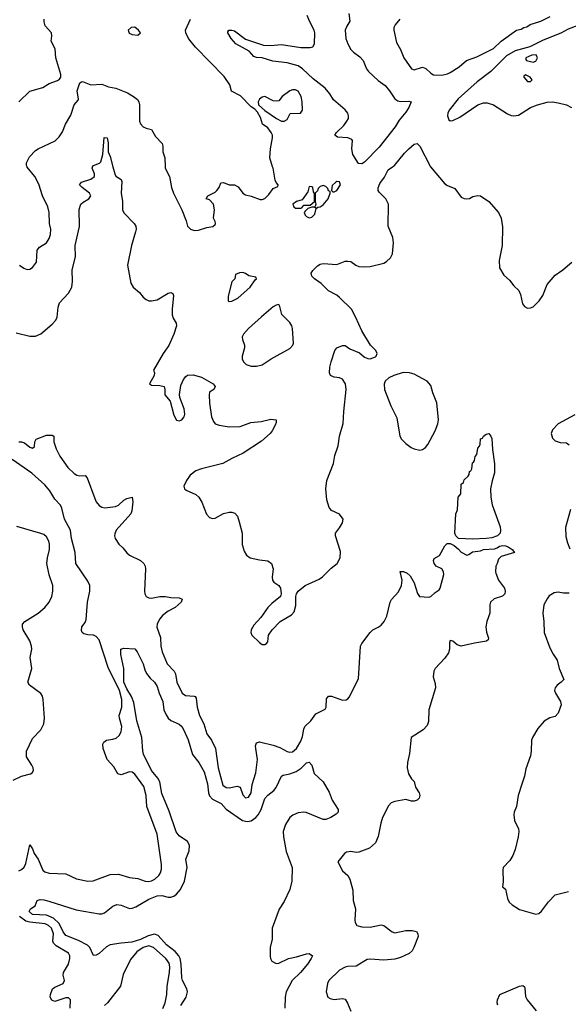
# Model space of a CAD drawing. Header units: inches. Extents: x 1552611 to 1694776, y 811966 to 917215.
# Tile 384 of 549: x 1674456 to 1678424, y 843939 to 851066. Entities that reach past the tile are written whole.
import ezdxf

# ---------------------------------------------------------------- set-up
doc = ezdxf.new("R2010")
doc.units = ezdxf.units.IN
doc.header["$MEASUREMENT"] = 0
doc.layers.add('B6874', color=7, linetype='Continuous')
doc.layers.add('B6875', color=7, linetype='Continuous')

msp = doc.modelspace()

# ---------------------------------------------------------------- linework, layer by layer
at = {"layer": 'B6874', "color": 5}
for points, elevation in [([(1674430, 848798), (1674530, 848774.4), (1674570, 848775.8), (1674610, 848792.7), (1674690, 848861.1), (1674716.4, 848890), (1674727.2, 848912.8), (1674735.2, 848984.8), (1674744.6, 849015.4), (1674810, 849086.5), (1674833.4, 849130), (1674837.7, 849170), (1674835.7, 849255.7), (1674858.8, 849350), (1674856.8, 849430), (1674889.8, 849569.8), (1674887.3, 849692.7), (1674898, 849730), (1674914.6, 849745.4), (1674957, 849770), (1674969.6, 849790), (1674962, 849810), (1674907.8, 849850), (1674889.6, 849870), (1674903.6, 849890), (1674970, 849910.2), (1674996.8, 849930), (1674996.2, 849950), (1674980.3, 849990), (1674982.5, 849997.5), (1674983.9, 850000)], 920), ([(1674454.8, 849290), (1674486, 849266), (1674510, 849258), (1674530, 849259.1), (1674550, 849270.8), (1674577, 849310), (1674582.7, 849397.3), (1674599.7, 849420.3), (1674649.5, 849450.5), (1674670, 849481), (1674679.6, 849510), (1674681.6, 849550), (1674671.3, 849591.3), (1674668.7, 849670), (1674659.8, 849710), (1674621.1, 849790), (1674595, 849875.1), (1674565.6, 849930), (1674510, 849999.3), (1674509.7, 850000)], 940), ([(1675130.2, 850000), (1675143.7, 849950), (1675152.6, 849932.6), (1675189.2, 849909.2), (1675193.7, 849893.7), (1675189.4, 849810), (1675199, 849750), (1675199.7, 849690), (1675210, 849667.4), (1675285.3, 849590), (1675295, 849570), (1675297.8, 849550), (1675294.7, 849530), (1675263.9, 849430), (1675236.1, 849290), (1675259, 849159), (1675277, 849130), (1675322, 849090), (1675350, 849057.6), (1675370, 849039.5), (1675390, 849031.8), (1675410, 849030.2), (1675450, 849037.3), (1675530, 849085.3), (1675550, 849090.4), (1675564, 849084), (1675568, 849070), (1675558, 848970), (1675558.5, 848930), (1675565.9, 848905.9), (1675588.5, 848870), (1675590.4, 848850), (1675570.2, 848790), (1675533.8, 848706.2), (1675494.8, 848650), (1675424, 848530), (1675430.7, 848510), (1675427.7, 848490), (1675394.8, 848430), (1675410, 848419.1), (1675470, 848418), (1675502, 848410), (1675506, 848390), (1675504.7, 848350), (1675544, 848304), (1675570, 848202.8), (1675590, 848166.3), (1675610, 848162), (1675630, 848169.1), (1675645.7, 848190), (1675650.6, 848210), (1675646.6, 848250), (1675615.1, 848330), (1675612.5, 848352.5), (1675622, 848418), (1675639.8, 848460.2), (1675657.8, 848482.2), (1675670, 848491.5), (1675710, 848496), (1675770, 848478), (1675854.4, 848430), (1675870.3, 848410), (1675859.1, 848390), (1675829.4, 848370.6), (1675826.2, 848350), (1675829.5, 848290.5), (1675844.3, 848190), (1675857.7, 848157.7), (1675870, 848140.9), (1675898.8, 848130), (1675970, 848118.5), (1676050, 848121), (1676128.9, 848151.1), (1676202, 848158), (1676273.2, 848173.2), (1676311, 848170), (1676310.7, 848150), (1676304, 848130), (1676282, 848090), (1676267.3, 848070), (1676204.5, 848015.5), (1676072.6, 847927.4), (1675990.8, 847890), (1675926.5, 847853.5), (1675770, 847814.5), (1675730, 847799.8), (1675690, 847768.3), (1675661.8, 847730), (1675644, 847690), (1675648.9, 847670), (1675660, 847660), (1675729.2, 847629.2), (1675752.4, 847610), (1675772.8, 847572.8), (1675807, 847487), (1675830, 847462), (1675850, 847454.9), (1675870, 847458), (1675929.8, 847490.2), (1675970, 847500.8), (1675990, 847500.9), (1676012.9, 847492.9), (1676031, 847471), (1676044.7, 847430), (1676064.2, 847350), (1676065.8, 847265.8), (1676079.6, 847219.6), (1676095.8, 847190), (1676124, 847170), (1676190, 847155.5), (1676250, 847148.8), (1676278.4, 847130), (1676290.3, 847090), (1676282.6, 847030), (1676284.4, 847010), (1676294.4, 846994.4), (1676331, 846970), (1676342.8, 846950), (1676347.7, 846910), (1676342, 846890), (1676279.8, 846840.2), (1676250.3, 846810), (1676200.4, 846739.6), (1676150, 846684), (1676130.7, 846650), (1676127.7, 846630), (1676134.8, 846610), (1676190, 846558.8), (1676210, 846544), (1676230, 846542.8), (1676242, 846550), (1676250, 846562), (1676256, 846610), (1676281.2, 846650), (1676341.2, 846710), (1676423.1, 846756.9), (1676441.3, 846778.7), (1676454.1, 846825.9), (1676452.8, 846890), (1676458.7, 846910), (1676470.9, 846929.1), (1676520.9, 846970), (1676623.1, 847016.9), (1676646.5, 847033.5), (1676710, 847096.4), (1676751.5, 847130), (1676774.3, 847170), (1676777.5, 847217.5), (1676739.3, 847330), (1676741.2, 847350), (1676770, 847387.3), (1676790, 847424), (1676795.1, 847450), (1676770, 847486.6), (1676712.3, 847512.3), (1676694.3, 847534.3), (1676678.3, 847590), (1676671.3, 847670), (1676677.2, 847730), (1676726, 847854), (1676735, 847910), (1676759.1, 847980.9), (1676770, 848051.3), (1676796, 848144), (1676800.4, 848230), (1676818, 848390), (1676812.8, 848430), (1676790, 848462.9), (1676770, 848472.8), (1676730, 848478.7), (1676703.7, 848490), (1676696.2, 848510), (1676698.7, 848550), (1676707.8, 848590), (1676736, 848670), (1676750, 848691), (1676790, 848706.8), (1676810, 848706.8), (1676844.2, 848684.2), (1676914.2, 848654.2), (1676950, 848624), (1676973.2, 848613.2), (1676990.7, 848610.7), (1677030, 848626), (1677035.1, 848630), (1677040.9, 848650), (1677032, 848670), (1676992.7, 848710), (1676930, 848814), (1676888, 848910), (1676855.8, 848970), (1676770, 849055.8), (1676750, 849071.7), (1676690, 849103.5), (1676637, 849157), (1676589, 849189), (1676569.7, 849210), (1676565.3, 849230), (1676577.4, 849250), (1676610, 849283.1), (1676630, 849295.2), (1676650, 849300.2), (1676750, 849294.7), (1676810, 849316.9), (1676830, 849318.9), (1676850, 849315.3), (1676887.7, 849287.7), (1676910, 849278.3), (1676950, 849276), (1676990, 849280.3), (1677090, 849303.1), (1677110, 849314.4), (1677138.5, 849341.5), (1677153.6, 849370), (1677159.8, 849450), (1677155.4, 849490), (1677121.7, 849570), (1677123.5, 849730), (1677104.4, 849770), (1677057.2, 849817.2), (1677049.6, 849830), (1677049, 849849), (1677061.1, 849878.9), (1677094.2, 849925.8), (1677122.1, 849977.9), (1677153, 850000)], 920), ([(1675508.3, 850000), (1675508.7, 849990), (1675538.8, 849930), (1675554, 849850), (1675567.7, 849810), (1675628.6, 849688.6), (1675660.5, 849610), (1675670.8, 849570), (1675691.3, 849550), (1675720.4, 849540.4), (1675750, 849541.6), (1675810, 849562), (1675852.3, 849567.7), (1675870, 849582), (1675873.2, 849590), (1675870, 849606), (1675858, 849630), (1675865.2, 849690), (1675857.2, 849730), (1675830, 849762), (1675806, 849770), (1675818, 849790), (1675870, 849817.3), (1675882.7, 849830), (1675898, 849850), (1675910, 849884.7), (1675930, 849886.8), (1675970, 849870.7), (1676010, 849870.4), (1676035.1, 849855.1), (1676070, 849810.7), (1676090, 849798.4), (1676130, 849788.5), (1676196.2, 849763.8), (1676210, 849763), (1676230, 849770.7), (1676258.7, 849801.3), (1676290, 849844.7), (1676322, 849858), (1676326, 849870), (1676310, 849886), (1676303.7, 849903.7), (1676288.2, 849990), (1676285.3, 850000)], 940), ([(1677428.2, 850000), (1677530, 849877.4), (1677550, 849864.6), (1677603.2, 849843.2), (1677650, 849782), (1677670, 849770.4), (1677690, 849768.4), (1677710, 849772.4), (1677734.6, 849785.4), (1677770, 849793.1), (1677790, 849790.3), (1677850.1, 849750.1), (1677918.6, 849670), (1677938.5, 849630), (1677947.5, 849567.5), (1677945.5, 849430), (1677922.8, 849322.8), (1677926, 849270), (1677957, 849217), (1677999.3, 849179.3), (1678030, 849138.8), (1678065.2, 849105.2), (1678077.3, 849077.3), (1678092.4, 849010), (1678108, 848990), (1678130, 848978), (1678150, 848978.9), (1678170, 848987.9), (1678213.6, 849030), (1678240.8, 849070), (1678271.5, 849148.5), (1678330, 849217), (1678384.7, 849255.2), (1678449.3, 849310)], 920), ([(1678470, 848205.6), (1678350, 848140.9), (1678310, 848097.2), (1678300.5, 848070), (1678310, 848036), (1678330, 848016.3), (1678364.7, 848004.7), (1678410, 848002), (1678430, 847987.7)], 920), ([(1674450, 848009.4), (1674470.1, 848010.1), (1674490, 848002.6), (1674530, 847971.5), (1674550, 847965.2), (1674564, 847976), (1674565.8, 848010), (1674575.1, 848030), (1674650, 848057.7), (1674690, 848059.3), (1674702, 848050), (1674702.5, 848010), (1674719.6, 847959.6), (1674746.2, 847906.2), (1674805.1, 847825.1), (1674850, 847780.7), (1674870, 847768.1), (1674890, 847763.6), (1674930, 847766.4), (1674944.9, 847750), (1674998.8, 847598.8), (1675010, 847575.8), (1675030.4, 847550), (1675050, 847536), (1675071.2, 847531.2), (1675150, 847543.2), (1675170, 847552.4), (1675210, 847588.1), (1675230, 847599), (1675270.4, 847610.3), (1675275.1, 847575.1), (1675266.8, 847510), (1675260.2, 847490), (1675154.9, 847370), (1675144, 847344), (1675142.3, 847330), (1675147.2, 847310), (1675173.1, 847270), (1675202.3, 847242.3), (1675230, 847206.4), (1675250.3, 847190), (1675330.3, 847150), (1675354.9, 847130), (1675364.2, 847110), (1675365.4, 847090), (1675359.7, 846930), (1675361.8, 846910), (1675371.2, 846891.2), (1675390, 846880.8), (1675410, 846879.2), (1675470, 846890.2), (1675510, 846890.2), (1675550, 846883.2), (1675610, 846880.5), (1675630.4, 846870.4), (1675623, 846850), (1675581.3, 846810), (1675530, 846784.4), (1675490, 846754.2), (1675469.3, 846730), (1675450, 846692), (1675447.8, 846667.8), (1675473.6, 846593.6), (1675477.1, 846530), (1675486.2, 846490), (1675522.8, 846402.8), (1675574.4, 846350), (1675583.5, 846330), (1675593, 846270), (1675631.2, 846191.2), (1675654.9, 846174.9), (1675717.3, 846170), (1675725.9, 846165.9), (1675733.7, 846153.7), (1675740.7, 846090), (1675755.5, 846030), (1675787.1, 845970), (1675810, 845895.6), (1675842.9, 845850), (1675873.4, 845790), (1675891.1, 845650), (1675925.5, 845525.5), (1675950, 845508), (1675970, 845506.7), (1676030, 845518.6), (1676050, 845510.3), (1676070, 845455.5), (1676090, 845433.4), (1676110, 845438.9), (1676129.8, 845470), (1676137.4, 845530), (1676165.1, 845614.9), (1676177, 845710), (1676163.1, 845790), (1676162.6, 845810), (1676170, 845830.4), (1676190, 845838), (1676290, 845815.3), (1676338.6, 845798.6), (1676390, 845769.2), (1676410, 845763.2), (1676430, 845766.7), (1676457.6, 845790), (1676490, 845843.7), (1676502.7, 845877.3), (1676510.7, 845930), (1676518.8, 845950), (1676561.5, 845990), (1676597.6, 846042.4), (1676665.3, 846074.7), (1676673.3, 846090), (1676675.4, 846150), (1676689.5, 846170), (1676711.4, 846168.6), (1676790, 846140.7), (1676816.6, 846143.4), (1676829.8, 846150.2), (1676838, 846162), (1676906, 846294), (1676922.2, 846530), (1676931.1, 846550), (1676990, 846630.3), (1677010, 846648.9), (1677050, 846668), (1677070, 846684), (1677091.8, 846710), (1677112, 846748), (1677134.4, 846850), (1677145.3, 846870), (1677195.2, 846924.8), (1677217.3, 846970), (1677221.9, 847010), (1677208.2, 847071.8), (1677232.3, 847072.3), (1677258.8, 847058.8), (1677280, 847040), (1677310.3, 846990), (1677332.8, 846912.8), (1677346.8, 846890), (1677414.8, 846885.2), (1677430, 846890.8), (1677460.4, 846919.6), (1677490, 846939.3), (1677496.9, 846950), (1677523, 847050), (1677522.4, 847070), (1677510, 847092), (1677469.2, 847110), (1677453.2, 847130), (1677447.8, 847152.2), (1677453.2, 847166.8), (1677492.7, 847187.3), (1677530, 847258), (1677546.8, 847273.2), (1677570, 847274), (1677598.9, 847258.9), (1677630, 847234.4), (1677650, 847210.4), (1677690, 847190.5), (1677704.8, 847195.2), (1677730, 847213), (1677790, 847221), (1677810.7, 847230.7), (1677890, 847236.3), (1677910, 847242.8), (1677925.4, 847254.6), (1677950, 847260.9), (1677970, 847258.5), (1677990, 847248.9), (1678018.7, 847230), (1678034.4, 847210), (1677939.1, 847180.9), (1677918.8, 847161.2), (1677910, 847128.7), (1677898.8, 847110), (1677896.3, 847070), (1677899.9, 847059.9), (1677919.6, 847010), (1677962, 846950), (1677968.4, 846930), (1677963.9, 846910), (1677948, 846892), (1677887.2, 846872.8), (1677862.4, 846850), (1677856.5, 846830), (1677856, 846770), (1677835.2, 846710), (1677827.5, 846670), (1677833.2, 846633.2), (1677847.6, 846590), (1677844.2, 846575.8), (1677832.7, 846567.3), (1677746.1, 846553.9), (1677650, 846529.9), (1677621.3, 846541.3), (1677590, 846568), (1677570, 846572.7), (1677565.4, 846554.6), (1677565.5, 846510), (1677557.8, 846482.2), (1677530, 846444.5), (1677461.5, 846370), (1677451.5, 846350), (1677445.5, 846310), (1677461.1, 846261.1), (1677462.3, 846230), (1677415.8, 846070), (1677414, 845986), (1677402.3, 845957.7), (1677374.5, 845925.5), (1677288.5, 845870), (1677275.1, 845755.1), (1677260.3, 845690), (1677258.9, 845650), (1677267.9, 845607.9), (1677290, 845570.8), (1677310, 845551), (1677319.3, 845510), (1677345.3, 845470), (1677350.3, 845450), (1677344.6, 845430), (1677330, 845415.4), (1677310, 845408), (1677288.8, 845408.8), (1677250, 845422), (1677170, 845407.7), (1677143.4, 845396.6), (1677124.4, 845375.6), (1677080.2, 845290), (1677067.6, 845250), (1677050, 845152.3), (1677030, 845107.1), (1676985.3, 845070), (1676910, 845039.8), (1676890, 845038.6), (1676850, 845045.8), (1676820.1, 845039.9), (1676804.2, 845030), (1676758, 844970), (1676790, 844904.7), (1676830.5, 844870.5), (1676844.5, 844844.5), (1676865.8, 844765.8), (1676868.5, 844690), (1676883.8, 844630), (1676880.5, 844550), (1676883, 844530), (1676894.8, 844510), (1676930, 844500.3), (1676990, 844496.9), (1677070, 844515.2), (1677090, 844510.3), (1677150, 844463.6), (1677170, 844456.9), (1677250, 844473.2), (1677294.1, 844474.1), (1677325.8, 844465.8), (1677335.5, 844450), (1677337.1, 844430), (1677307, 844350), (1677293.7, 844326.3), (1677272.6, 844307.4), (1677210, 844276.8), (1677170, 844264.6), (1677090, 844257.3), (1676990, 844266.2), (1676970, 844263.5), (1676890, 844214.8), (1676830, 844213.1), (1676810, 844207.4), (1676770, 844186.6), (1676691.8, 844110), (1676681.7, 844090), (1676673.7, 844030), (1676684.9, 843990), (1676700.7, 843980.7), (1676730, 843974.4), (1676790, 843980.3), (1676810, 843975.3), (1676827.2, 843947.2), (1676850.8, 843890)], 880), ([(1674450, 844905.6), (1674470, 844913.6), (1674488.3, 844931.7), (1674501.3, 844958.7), (1674530, 845093), (1674550, 845064.9), (1674562, 845030), (1674588.8, 844990), (1674624.1, 844910), (1674638.6, 844898.6), (1674670, 844887.2), (1674790, 844882.7), (1674867.9, 844847.9), (1674950, 844830.2), (1674986.4, 844833.6), (1675110, 844879.5), (1675170, 844880.3), (1675250, 844857.4), (1675310, 844850.2), (1675362.8, 844830), (1675387.8, 844827.8), (1675410, 844832.7), (1675434.3, 844845.7), (1675462, 844870), (1675475.3, 844890), (1675482, 844918), (1675482.8, 844950), (1675450.5, 845170), (1675376.4, 845370), (1675370.7, 845450), (1675354.7, 845514.7), (1675290, 845604.8), (1675270, 845619.3), (1675250, 845622.2), (1675190, 845600.7), (1675166.6, 845606.6), (1675137.3, 845657.3), (1675089.9, 845709.9), (1675058.9, 845790), (1675057.8, 845822.2), (1675063.8, 845836.2), (1675084.5, 845850), (1675130, 845857.1), (1675153.8, 845866.2), (1675175.1, 845884.9), (1675190.8, 845910), (1675195.7, 845950), (1675178.1, 846010), (1675176.8, 846030), (1675195.4, 846090), (1675193.9, 846146.1), (1675177.5, 846210), (1675096.8, 846376.8), (1675030, 846577.8), (1675010, 846600.2), (1674990, 846609.8), (1674950, 846613.3), (1674921.2, 846621.2), (1674909, 846629), (1674903.8, 846643.8), (1674905.8, 846670), (1674930, 846702.4), (1674936.7, 846723.3), (1674946.7, 846850), (1674963.7, 846930), (1674963.4, 846970), (1674950, 847001.6), (1674862.5, 847130), (1674856.2, 847210), (1674832, 847310), (1674824.4, 847370), (1674780.4, 847450), (1674761.5, 847530), (1674751.4, 847551.4), (1674710, 847594.6), (1674674.9, 847654.9), (1674638.9, 847698.9), (1674543.4, 847783.4), (1674402.3, 847882.3)], 880), ([(1678439.3, 847520.7), (1678402.7, 847390), (1678405.4, 847325.4), (1678418, 847278), (1678435.3, 847235.3)], 920), ([(1674410, 845560.3), (1674470, 845590.3), (1674534.2, 845605.9), (1674546.3, 845613.7), (1674555.1, 845630), (1674552.8, 845650), (1674543.5, 845670), (1674504.4, 845730), (1674504.4, 845770), (1674550, 845863.8), (1674610, 845925.5), (1674629.7, 845970), (1674635.8, 846010), (1674625.6, 846145.6), (1674620.9, 846170), (1674607.9, 846187.9), (1674526.6, 846250), (1674514.5, 846270), (1674542.8, 846370), (1674532.9, 846450), (1674542.9, 846510), (1674542.2, 846530), (1674528.5, 846570), (1674481.6, 846650), (1674475.5, 846670), (1674477.6, 846690), (1674492.6, 846710), (1674590.4, 846769.6), (1674638.4, 846810), (1674669.8, 846850), (1674688.4, 846891.6), (1674696, 846930), (1674695.4, 846970), (1674668.2, 847048.2), (1674652.6, 847130), (1674656.1, 847170), (1674671.6, 847230), (1674672, 847270), (1674667.9, 847290), (1674650, 847322.8), (1674630, 847339.4), (1674610, 847347.3), (1674436.3, 847396.3)], 920), ([(1678430, 846915.8), (1678390, 846915.4), (1678350, 846921.1), (1678322, 846918), (1678285.2, 846894.8), (1678270, 846874.5), (1678248.1, 846830), (1678238.6, 846770), (1678246.9, 846710), (1678250.2, 846630), (1678290, 846519.3), (1678313.7, 846473.7), (1678343.7, 846430), (1678358.9, 846370), (1678392.7, 846290), (1678373.4, 846270), (1678342.4, 846250), (1678328.7, 846230), (1678324.6, 846210), (1678330.3, 846190), (1678368.2, 846130), (1678372.6, 846107.4), (1678350, 846046), (1678330, 846021.2), (1678290, 846012.7), (1678250, 845989.2), (1678204.1, 845935.9), (1678164, 845870), (1678157.3, 845850), (1678155.5, 845770), (1678150, 845738), (1678117.2, 845642.8), (1678107, 845590), (1678088.8, 845531.2), (1678060.3, 845450), (1678049, 845371), (1678031.8, 845330), (1678028.9, 845311.1), (1678036, 845270), (1678062.8, 845210), (1678065.8, 845190), (1678061.8, 845150), (1678040.6, 845059.4), (1678023.7, 845016.3), (1678000.3, 844979.7), (1677954, 844930), (1677950.4, 844910), (1677954, 844826), (1677948, 844790), (1677970, 844772), (1677985.3, 844705.3), (1677997.3, 844677.3), (1678018, 844658), (1678070, 844625.5), (1678190, 844590.6), (1678210, 844595.5), (1678230, 844612.7), (1678279.8, 844680.2), (1678329.8, 844730.2), (1678424.5, 844755.5)], 920), ([(1675622.1, 843930), (1675660.9, 843990), (1675669.6, 844029.6), (1675664.9, 844050), (1675633.3, 844110), (1675627.7, 844130), (1675625, 844230), (1675617, 844270), (1675607.3, 844290), (1675581.4, 844321.4), (1675517.9, 844370), (1675456.9, 844436.9), (1675430, 844446.2), (1675384.7, 844435.3), (1675330, 844407.8), (1675267.5, 844387.5), (1675190, 844382), (1675110, 844369.9), (1675085.2, 844354.8), (1675030, 844305.6), (1675010, 844295.1), (1674990, 844293.2), (1674962.4, 844350), (1674945.8, 844365.8), (1674880.9, 844400.9), (1674790, 844436.1), (1674770, 844463.5), (1674742.8, 844522.8), (1674701.7, 844561.7), (1674650, 844583.4), (1674549, 844590), (1674523.7, 844610), (1674534, 844630), (1674569.2, 844650.8), (1674583.7, 844690), (1674603.7, 844696.3), (1674630, 844695.8), (1674666.1, 844686.1), (1674863.5, 844623.5), (1675030, 844593.8), (1675050, 844593.1), (1675070, 844601.3), (1675129.6, 844650), (1675159.3, 844660.7), (1675190, 844657.6), (1675250, 844631.9), (1675270, 844633.5), (1675296.1, 844643.9), (1675390, 844700.8), (1675450, 844723), (1675485.2, 844725.2), (1675530, 844713.2), (1675550, 844713.6), (1675570, 844720.8), (1675590, 844736.9), (1675618, 844770), (1675647.8, 844830), (1675668.3, 844928.3), (1675657.7, 844990), (1675682.9, 845050), (1675685, 845090), (1675670, 845117.1), (1675610, 845158.3), (1675587.5, 845187.5), (1675536.6, 845336.6), (1675483.5, 845463.5), (1675469.9, 845550), (1675456.4, 845576.4), (1675410.5, 845630), (1675352.4, 845750), (1675346.5, 845773.5), (1675340.6, 845870), (1675302.4, 845990), (1675282.7, 846122.7), (1675265.9, 846165.9), (1675230, 846223), (1675209.9, 846270), (1675208.8, 846368.8), (1675188.7, 846471.3), (1675188, 846510), (1675210, 846516), (1675290, 846511.3), (1675306, 846490), (1675350, 846402.8), (1675360.2, 846360.2), (1675372.9, 846332.9), (1675398.9, 846298.9), (1675430.2, 846270), (1675450, 846239.5), (1675464.7, 846190), (1675490.8, 846130.8), (1675499.5, 846070), (1675514.5, 846034.5), (1675531, 846011), (1675550, 845994.2), (1675610, 845967.2), (1675628.5, 845948.5), (1675643, 845923), (1675673.8, 845853.8), (1675706.7, 845746.7), (1675752.9, 845690), (1675790, 845621.1), (1675814, 845534), (1675820.8, 845470), (1675828.8, 845448.8), (1675850, 845422.5), (1675913.1, 845393.1), (1675950, 845351.9), (1676068.4, 845268.4), (1676102.3, 845262.3), (1676130, 845267.8), (1676164.5, 845290), (1676181, 845310), (1676202.1, 845350), (1676230, 845429), (1676250, 845452.9), (1676293.1, 845486.9), (1676312.1, 845507.9), (1676349.8, 845590.2), (1676362.5, 845597.5), (1676410, 845606.8), (1676456.7, 845623.3), (1676492.4, 845647.6), (1676530, 845685.7), (1676550, 845692.2), (1676570.2, 845670.2), (1676586.7, 845610), (1676651.1, 845550), (1676695.2, 845475.2), (1676716.9, 845416.9), (1676759.5, 845350), (1676760.7, 845330), (1676744.9, 845315.1), (1676706.8, 845290), (1676670, 845276.3), (1676650, 845276.3), (1676528, 845328), (1676510, 845330.6), (1676470, 845323.9), (1676432.6, 845307.4), (1676410.8, 845290), (1676379.4, 845240.6), (1676362.5, 845190), (1676363.9, 845150), (1676384.6, 845044.6), (1676427.7, 844930), (1676423.8, 844830), (1676410.2, 844770), (1676370, 844683.6), (1676332.1, 844627.9), (1676282.2, 844490), (1676281.1, 844410), (1676266.7, 844350), (1676267.8, 844287.7), (1676270.4, 844270), (1676280.5, 844250), (1676310, 844235.3), (1676330, 844236.5), (1676399.3, 844270), (1676457.5, 844282.6), (1676530, 844305.2), (1676550, 844306.7), (1676572.7, 844290), (1676565.3, 844270), (1676536.9, 844230), (1676487.9, 844170), (1676426.4, 844110), (1676382.6, 844030), (1676375.6, 843990), (1676373.7, 843910)], 860), ([(1674820.5, 843910), (1674822.9, 843970), (1674810, 843986.6), (1674790, 843985.1), (1674710, 843959.6), (1674687.6, 843967.6), (1674677.2, 843990), (1674678, 844010), (1674692.3, 844050), (1674710, 844063.8), (1674771.6, 844090), (1674779.7, 844110), (1674769.8, 844149.8), (1674773.2, 844170), (1674808.3, 844230), (1674818.6, 844270), (1674817.7, 844290), (1674809.8, 844310), (1674721, 844361), (1674701.6, 844381.6), (1674697, 844397), (1674700.9, 844450), (1674686.2, 844490), (1674664.3, 844510), (1674640.1, 844520.1), (1674530, 844532.7), (1674501.3, 844541.3), (1674455.4, 844575.4)], 880), ([(1675490.7, 843909.3), (1675507.4, 843950), (1675519.9, 844010), (1675523.2, 844070), (1675539.3, 844170), (1675541.5, 844210), (1675536.5, 844236.5), (1675514, 844270), (1675423.5, 844350), (1675390, 844361.1), (1675350, 844349.9), (1675302.4, 844317.6), (1675256.7, 844263.3), (1675205.1, 844154.9), (1675185.8, 844070), (1675090.5, 843949.5), (1675070, 843930.6)], 880), ([(1677913.5, 843933.5), (1677908.9, 843948.9), (1677911.6, 843970), (1677928.7, 844010), (1678070, 844070.2), (1678094.7, 844074.7), (1678106, 844066), (1678110, 844056), (1678115.2, 843995.2), (1678126, 843970), (1678192.5, 843892.5)], 880)]:
    msp.add_lwpolyline(points, dxfattribs=dict(at, elevation=elevation))
for points, elevation in [([(1676750, 849894), (1676742, 849890), (1676715.3, 849864.7), (1676711.3, 849830), (1676720.7, 849820.7), (1676730, 849818.8), (1676750, 849828.5), (1676775.6, 849870), (1676770, 849893.2)], 940), ([(1676550, 849858), (1676541, 849819), (1676498.5, 849761.5), (1676458, 849750), (1676431.3, 849730), (1676438, 849710), (1676450, 849701), (1676490, 849701), (1676496.5, 849703.5), (1676510, 849722), (1676558, 849722), (1676588, 849750), (1676587.3, 849807.3), (1676580.4, 849820.4), (1676575.3, 849850), (1676570, 849855.3)], 940), ([(1676650, 849865.2), (1676630, 849859), (1676615.9, 849844.1), (1676610, 849826), (1676594, 849810), (1676592, 849750), (1676598, 849730), (1676594, 849714), (1676598, 849702), (1676588.4, 849708.4), (1676570, 849708.7), (1676541, 849699), (1676519.8, 849680.2), (1676514.8, 849670), (1676520.5, 849650), (1676530, 849641.6), (1676550, 849632.2), (1676570, 849637), (1676590, 849658.8), (1676600.2, 849699.8), (1676612.3, 849707.7), (1676630, 849710.8), (1676650, 849724.9), (1676687.6, 849770), (1676702, 849810), (1676702, 849822), (1676690, 849828), (1676684.1, 849844.1), (1676670, 849857.2)], 940), ([(1676070, 849236), (1676046, 849234), (1676018, 849222), (1676012, 849190), (1675991, 849169), (1675963.4, 849063.4), (1675964.9, 849030), (1675970, 849026.4), (1675990, 849027.3), (1676033.5, 849050), (1676124.1, 849130), (1676158.3, 849181.7), (1676169.2, 849190), (1676163.1, 849203.1), (1676112.7, 849212.7), (1676090, 849229)], 940), ([(1676330, 849003.7), (1676310, 849000.5), (1676290, 848986.6), (1676204, 848916), (1676110.2, 848830), (1676074.7, 848790), (1676064.4, 848770), (1676066.7, 848750), (1676082.4, 848710), (1676082.4, 848690), (1676066, 848630), (1676065.5, 848610), (1676075.5, 848590), (1676094.8, 848570), (1676130, 848557.6), (1676170, 848557), (1676210, 848567.2), (1676274.5, 848610), (1676410, 848686.4), (1676430.9, 848709.1), (1676436, 848724), (1676429.6, 848830), (1676424.2, 848850), (1676410, 848874.5), (1676352.8, 848932.8), (1676338.7, 848990)], 940), ([(1677229.2, 848510.8), (1677161, 848490), (1677125.8, 848474.1), (1677099.1, 848450), (1677092.7, 848427.3), (1677095.8, 848390), (1677139.5, 848270), (1677183.8, 848183.8), (1677205, 848050), (1677218.2, 848030), (1677250, 847998.5), (1677287.8, 847970), (1677310, 847959.7), (1677350, 847950.3), (1677370, 847954), (1677390, 847968), (1677408.8, 847991.2), (1677460.4, 848090), (1677480, 848140), (1677485.8, 848170), (1677472.2, 848292.2), (1677444.1, 848364.1), (1677430, 848418), (1677402.9, 848450), (1677310, 848500.4), (1677275.3, 848510)], 920), ([(1677730, 847305.2), (1677630, 847309.3), (1677609.5, 847329.5), (1677602.7, 847350), (1677609.8, 847489.8), (1677623.2, 847516.8), (1677628.3, 847610), (1677645.8, 847634.2), (1677650, 847704.7), (1677665.1, 847714.9), (1677670, 847735.5), (1677699.1, 847760.9), (1677706.6, 847773.4), (1677710, 847794.8), (1677718.9, 847801.1), (1677725.6, 847814.4), (1677730, 847858.8), (1677737.5, 847862.5), (1677744.8, 847875.2), (1677750, 847904.7), (1677762.7, 847917.3), (1677770, 847964.7), (1677781.2, 847978.8), (1677785.6, 847994.4), (1677790, 848030.7), (1677802.7, 848037.3), (1677810, 848050.8), (1677830, 848064.7), (1677850, 848070.4), (1677864.7, 848050), (1677870, 848034), (1677874.8, 847954.8), (1677890.4, 847849.7), (1677890, 847786), (1677872.3, 847727.7), (1677861, 847670), (1677864.7, 847610), (1677873.4, 847553.4), (1677930, 847394), (1677933, 847370), (1677930, 847348.7), (1677911.3, 847330), (1677870, 847315.3), (1677830, 847309.4)], 880)]:
    msp.add_lwpolyline(points, close=True, dxfattribs=dict(at, elevation=elevation))
at = {"layer": 'B6875', "color": 5}
for points, elevation in [([(1676836.9, 851110), (1676844.1, 851055.9), (1676821.4, 851018.6), (1676810.4, 850990), (1676815.3, 850930), (1676829.1, 850890), (1676850.8, 850850.8), (1676870.1, 850830.1), (1676916.3, 850796.3), (1676939.5, 850770), (1676964.9, 850710), (1676979.5, 850690), (1677050, 850624.6), (1677098.3, 850590), (1677130.9, 850550.9), (1677170, 850492), (1677190, 850478.9), (1677210, 850472.7), (1677270, 850477), (1677286.8, 850470), (1677270.6, 850430), (1677250, 850395.6), (1677201.1, 850338.9), (1677171.4, 850290), (1677056.5, 850143.5), (1676950, 850035), (1676930, 850022.5), (1676905.8, 850025.8), (1676866.4, 850090), (1676859, 850130), (1676863.6, 850190), (1676858.2, 850198.2), (1676829.8, 850209.8), (1676755.3, 850215.3), (1676735.1, 850230), (1676746.3, 850250), (1676799.4, 850300.6), (1676823.1, 850330), (1676833.8, 850350), (1676835.3, 850370), (1676828.5, 850390), (1676810, 850414), (1676726.1, 850486.1), (1676698.9, 850530), (1676666.6, 850570), (1676578.1, 850638.1), (1676501.1, 850710), (1676470.5, 850730.5), (1676390, 850754.5), (1676286.2, 850766.2), (1676210, 850790.3), (1676170, 850793), (1676150, 850799.5), (1676117, 850837), (1676019.2, 850890), (1675986.4, 850930), (1675961.7, 850970), (1675961.4, 850978.5), (1675968, 850990), (1675990, 850990.6), (1676010, 850985.5), (1676090, 850924.8), (1676220.5, 850880.5), (1676270, 850878.1), (1676350, 850885.9), (1676490, 850864.3), (1676556.4, 850863.6), (1676577, 850870), (1676588.4, 850891.5), (1676591.9, 850970), (1676587.1, 850990), (1676554.3, 851050), (1676535.6, 851095.6)], 920), ([(1677204.9, 851070), (1677171.2, 851028.8), (1677163.1, 851010), (1677162.6, 850990), (1677181.7, 850901.7), (1677210.4, 850850), (1677233.7, 850790), (1677290, 850708.8), (1677310, 850701.5), (1677370, 850721.5), (1677392.8, 850712.8), (1677430, 850678.7), (1677450, 850667.4), (1677510, 850663.6), (1677550, 850673.7), (1677570, 850683.5), (1677634.7, 850725.3), (1677688.4, 850770), (1677763.5, 850796.5), (1677883.9, 850856.1), (1677937.2, 850910), (1678049.7, 850990), (1678082, 850998), (1678102.7, 851010), (1678124.9, 851015.1), (1678147, 851030), (1678224.4, 851055.6), (1678292.1, 851087.9)], 940), ([(1674450, 850470.4), (1674530, 850549), (1674624.7, 850575.3), (1674670, 850603.8), (1674730, 850624.4), (1674743.9, 850636.1), (1674752.7, 850650), (1674753.5, 850670), (1674718.4, 850790), (1674713.8, 850853.8), (1674682.9, 850910), (1674689.4, 850950), (1674686.6, 850970), (1674641.3, 851021.3), (1674633, 851050), (1674633.6, 851070)], 960), ([(1676285.3, 850000), (1676266.1, 850066.1), (1676269.8, 850130), (1676285.4, 850210), (1676284, 850230), (1676276, 850250), (1676250, 850282), (1676211.6, 850310), (1676198, 850358), (1676176.1, 850396.1), (1676157.1, 850417.1), (1676130, 850434.5), (1676054, 850514), (1675987.6, 850547.6), (1675974.9, 850594.9), (1675935.1, 850655.1), (1675727.8, 850867.8), (1675677.4, 850930), (1675657.6, 850970), (1675655.1, 850990), (1675692.4, 851070)], 940), ([(1678582.9, 851057.1), (1678422, 850998), (1678370, 850968.7), (1678241.8, 850918.2), (1678145.2, 850870), (1678039.6, 850840.4), (1677977, 850803), (1677862.9, 850690), (1677764.2, 850615.8), (1677628.1, 850491.9), (1677562, 850410), (1677552.4, 850390), (1677550.3, 850370.3), (1677559.8, 850339.8), (1677570, 850334), (1677590, 850335.5), (1677639.5, 850360.5), (1677769.7, 850450), (1677810, 850463.6), (1677836.1, 850463.9), (1677883.8, 850450), (1677983.4, 850383.4), (1678010, 850371.7), (1678030, 850368.9), (1678064.3, 850375.7), (1678150, 850430.2), (1678202, 850450), (1678270, 850468.7), (1678310, 850470.3), (1678350, 850463.8), (1678410, 850450.4), (1678446, 850430)], 940), ([(1674509.7, 850000), (1674504.7, 850010), (1674506.3, 850030), (1674528, 850072), (1674570, 850118), (1674590, 850131.7), (1674712, 850188), (1674742.2, 850217.7), (1674765.9, 850254.1), (1674788.2, 850310), (1674826.3, 850373.7), (1674850.7, 850449.3), (1674878, 850482), (1674880.9, 850490), (1674870.7, 850550), (1674890, 850607.7), (1674903.9, 850616.1), (1674910, 850618), (1674970, 850593.7), (1675050, 850598.5), (1675098.5, 850578.5), (1675151, 850569), (1675235.2, 850535.2), (1675278.7, 850510), (1675307.4, 850487.4), (1675317.8, 850470), (1675321.5, 850450), (1675323.6, 850330), (1675330, 850310.8), (1675350, 850290.4), (1675370, 850279.5), (1675410.4, 850270.4), (1675439.2, 850219.2), (1675486, 850170), (1675492, 850150), (1675491.3, 850110), (1675506.2, 850066.2), (1675508.3, 850000)], 940), ([(1674983.9, 850000), (1674989.7, 850010), (1675033.5, 850026.5), (1675043.5, 850036.5), (1675057.4, 850090), (1675068, 850212), (1675090, 850211.3), (1675095.5, 850175.5), (1675096.2, 850110), (1675110, 850074.9), (1675130.2, 850000)], 920), ([(1677153, 850000), (1677166.9, 850010), (1677239.6, 850100.4), (1677269.5, 850130.5), (1677310, 850163.7), (1677330, 850170.1), (1677350.1, 850150.1), (1677424.5, 850004.5), (1677428.2, 850000)], 920)]:
    msp.add_lwpolyline(points, dxfattribs=dict(at, elevation=elevation))
for points, elevation in [([(1675290, 851012.3), (1675262.8, 851010), (1675240.7, 850990), (1675248.8, 850968.8), (1675270, 850958.4), (1675310, 850953.4), (1675329.3, 850970), (1675316.3, 850990)], 960), ([(1678192.4, 850812.4), (1678159.3, 850810), (1678116.3, 850790), (1678116.9, 850776.9), (1678122, 850770), (1678170, 850757.6), (1678190, 850766.4), (1678201.3, 850790)], 960), ([(1678114, 850666), (1678102, 850658), (1678102, 850650), (1678130, 850618), (1678150, 850618), (1678162, 850630), (1678148.7, 850650)], 960), ([(1676430, 850558.7), (1676410, 850551.5), (1676354, 850510), (1676330, 850477.2), (1676310, 850475.1), (1676290, 850479.5), (1676230, 850509.2), (1676210, 850504), (1676190.7, 850489.3), (1676181, 850470), (1676182.8, 850450), (1676228.5, 850408.5), (1676313.4, 850350), (1676350, 850330.4), (1676370, 850330.5), (1676390, 850342.8), (1676412.7, 850387.3), (1676488, 850390), (1676500.9, 850410), (1676498, 850470), (1676491.1, 850508.9), (1676470, 850547.3), (1676450, 850558)], 940)]:
    msp.add_lwpolyline(points, close=True, dxfattribs=dict(at, elevation=elevation))

doc.saveas('drawing.dxf')
